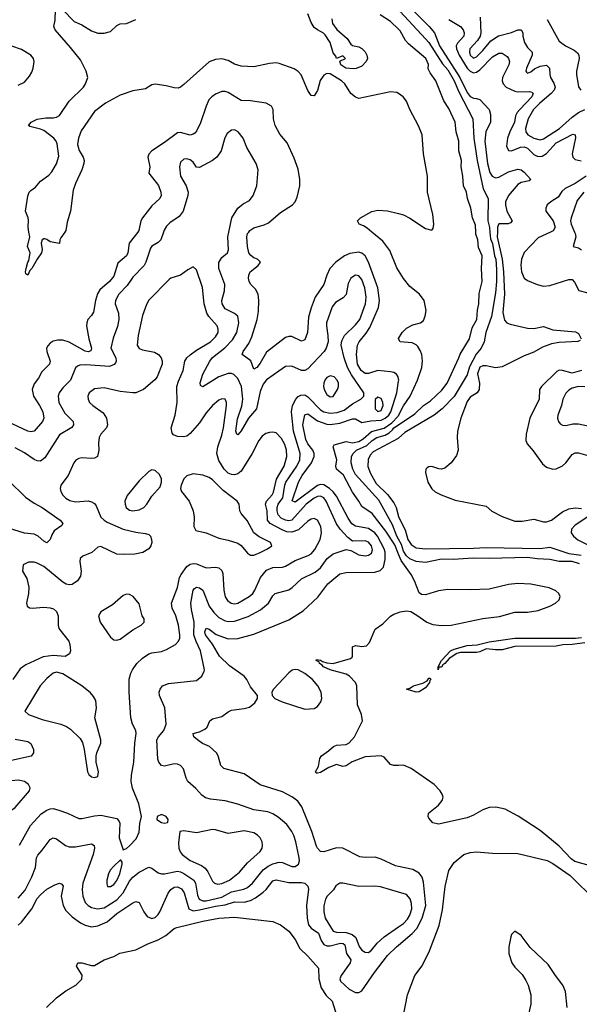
# Model space of a CAD drawing. Header units: inches. Extents: x 1843162 to 1959474, y 907081 to 1016326.
# Tile 671 of 684: x 1937619 to 1941136, y 1005150 to 1011333. Entities that reach past the tile are written whole.
import ezdxf

# ---------------------------------------------------------------- set-up
doc = ezdxf.new("R2010")
doc.units = ezdxf.units.IN
doc.header["$MEASUREMENT"] = 0
for name, color, linetype in [('B9030', 7, 'Continuous'), ('B9031', 7, 'Continuous'), ('B9040', 7, 'Continuous'), ('B9041', 7, 'Continuous')]:
    doc.layers.add(name, color=color, linetype=linetype)

msp = doc.modelspace()

# ---------------------------------------------------------------- linework, layer by layer
at = {"layer": 'B9030', "color": 5}
for points, elevation in [([(1938360.9, 1010000), (1938307.5, 1009930), (1938299.4, 1009870), (1938290.2, 1009850), (1938235.6, 1009804.4), (1938210, 1009723.1), (1938184.6, 1009690), (1938123.8, 1009636.2), (1938107.9, 1009612.1), (1938095.4, 1009570), (1938082.3, 1009497.7), (1938070, 1009475.4), (1938047.1, 1009450), (1938040.2, 1009430), (1938039, 1009410), (1938053, 1009330), (1938070.1, 1009270), (1938066.5, 1009253.5), (1938050, 1009247.2), (1938030, 1009251.5), (1937930, 1009308.8), (1937890, 1009320.7), (1937858.2, 1009321.8), (1937830, 1009314.7), (1937810, 1009301), (1937795.7, 1009284.3), (1937788.8, 1009270), (1937788.9, 1009250), (1937810.1, 1009190), (1937805.8, 1009170), (1937757.6, 1009122.4), (1937737.3, 1009082.7), (1937710, 1009047.6), (1937697.5, 1009010), (1937707.1, 1008970), (1937744.8, 1008910), (1937763.7, 1008870), (1937771, 1008830), (1937762.2, 1008810), (1937710, 1008749.8), (1937690, 1008744.6), (1937670, 1008749.9), (1937510, 1008825)], 420), ([(1938523.9, 1010000), (1938506.2, 1009950), (1938490, 1009934.6), (1938450, 1009910.8), (1938441.5, 1009898.5), (1938412.7, 1009810), (1938402.2, 1009790), (1938330, 1009717.3), (1938295.2, 1009664.8), (1938243.2, 1009610), (1938221.7, 1009570), (1938219.3, 1009550), (1938240.6, 1009490), (1938243.2, 1009450), (1938233.2, 1009406.8), (1938206.1, 1009333.9), (1938192.7, 1009270), (1938223.5, 1009210), (1938226, 1009190), (1938220.8, 1009179.2), (1938212, 1009168), (1938183.8, 1009156.2), (1938034.8, 1009165.2), (1937996.9, 1009163.1), (1937982.2, 1009157.8), (1937970, 1009147), (1937939.2, 1009070), (1937890, 1009021.5), (1937867.8, 1008990), (1937860.9, 1008970), (1937864.5, 1008930), (1937903.2, 1008863.2), (1937956, 1008810), (1937958.3, 1008790), (1937947.1, 1008772.9), (1937870, 1008727.2), (1937778.1, 1008581.9), (1937750, 1008560.3), (1937730, 1008562), (1937710, 1008572.3), (1937650, 1008612.3), (1937590, 1008644.2)], 440), ([(1937610, 1005816.1), (1937652.9, 1005867.1), (1937695.8, 1005950), (1937717.9, 1006010), (1937725.2, 1006070), (1937732.6, 1006087.4), (1937761.2, 1006118.8), (1937810, 1006186), (1937830, 1006195.6), (1937850, 1006189), (1937906.7, 1006146.7), (1937930, 1006138.5), (1937970, 1006139), (1938070, 1006158.2), (1938087.9, 1006147.9), (1938090.1, 1006130), (1938080.9, 1006090), (1938016.3, 1005910), (1938010.9, 1005870), (1938016, 1005830), (1938031.1, 1005790), (1938050.1, 1005770.1), (1938070, 1005758.6), (1938109, 1005749), (1938150, 1005756.8), (1938230, 1005806), (1938269.5, 1005850.5), (1938310, 1005924.2), (1938330, 1005948.2), (1938370, 1005979), (1938430, 1006010.3), (1938450, 1006004.4), (1938490, 1005976.6), (1938510, 1005970.1), (1938530, 1005969.5), (1938610, 1005986.4), (1938630, 1005982.5), (1938650, 1005971), (1938713.1, 1005930), (1938723.4, 1005910), (1938736.2, 1005836.2), (1938747.5, 1005810), (1938770, 1005800.7), (1938790, 1005800.8), (1938890, 1005822.9), (1938950, 1005855.4), (1939027.8, 1005872.2), (1939050, 1005882.7), (1939081.7, 1005910), (1939150, 1005995.1), (1939181.5, 1006018.5), (1939210, 1006031.8), (1939250, 1006041.9), (1939270, 1006039.8), (1939330, 1006015), (1939350, 1006016.3), (1939372, 1006030), (1939377.5, 1006050), (1939374.6, 1006070), (1939355.2, 1006170), (1939342.7, 1006210), (1939330, 1006235.4), (1939298.7, 1006278.7), (1939244.2, 1006324.2), (1939210, 1006345.8), (1939177.9, 1006357.9), (1939090, 1006371.3), (1938990, 1006407.7), (1938910, 1006428.7), (1938817.8, 1006437.8), (1938786.1, 1006446.1), (1938763.1, 1006463.1), (1938725.5, 1006505.5), (1938675.8, 1006550), (1938665.7, 1006570), (1938648.8, 1006628.8), (1938630, 1006649.7), (1938610, 1006658.5), (1938590, 1006660.4), (1938530, 1006645.1), (1938510, 1006649.6), (1938493, 1006670), (1938487.2, 1006690), (1938481.6, 1006810), (1938490.5, 1006830), (1938525.2, 1006870), (1938538.7, 1006910), (1938532.1, 1007012.1), (1938497.4, 1007090), (1938495.1, 1007110), (1938502.4, 1007130), (1938517, 1007150), (1938554.3, 1007165.7), (1938730, 1007184), (1938763, 1007210), (1938778.6, 1007241.4), (1938780.4, 1007250), (1938756.2, 1007370), (1938727.5, 1007427.5), (1938713.7, 1007470), (1938716.3, 1007550), (1938698.4, 1007630), (1938695.2, 1007670), (1938709.9, 1007750.1), (1938718.3, 1007761.7), (1938730.8, 1007770), (1938750, 1007765.6), (1938770.1, 1007750.1), (1938810, 1007651.2), (1938838.8, 1007610), (1938870, 1007579.5), (1938910, 1007558), (1938930, 1007553.6), (1938970, 1007556.1), (1939053.9, 1007586.1), (1939133.3, 1007626.8), (1939181.8, 1007670), (1939210, 1007714.6), (1939225.4, 1007730), (1939310, 1007753.9), (1939332.2, 1007767.8), (1939390, 1007821.3), (1939476.2, 1007863.8), (1939508.7, 1007891.3), (1939551.4, 1007950), (1939590, 1007978.4), (1939670, 1008006.4), (1939700.6, 1008000.6), (1939750, 1007971.7), (1939790, 1007966), (1939810.4, 1007969.6), (1939830, 1007984.2), (1939835.7, 1008004.3), (1939830.4, 1008030), (1939810, 1008052.7), (1939790, 1008060.4), (1939710, 1008059.1), (1939680.6, 1008080.6), (1939633.5, 1008133.5), (1939610, 1008167.9), (1939545.8, 1008310), (1939530, 1008329.9), (1939510, 1008340.4), (1939490, 1008339.2), (1939470, 1008329.4), (1939419, 1008290), (1939329.8, 1008190.2), (1939310, 1008185.6), (1939290, 1008189.6), (1939262.9, 1008202.9), (1939243.5, 1008223.5), (1939236.5, 1008250), (1939236.4, 1008270), (1939243.3, 1008290), (1939272.5, 1008330), (1939284.3, 1008410), (1939291.5, 1008430), (1939360.9, 1008530), (1939379.2, 1008570), (1939381.2, 1008610), (1939340.1, 1008750), (1939328.5, 1008850), (1939327.3, 1008870), (1939334.4, 1008910), (1939354.6, 1008950), (1939370, 1008966.9), (1939384.9, 1008975.1), (1939410, 1008977.2), (1939430, 1008965), (1939510, 1008882.3), (1939531.4, 1008870), (1939570, 1008861.6), (1939613.1, 1008866.9), (1939657.9, 1008882.1), (1939710, 1008920.5), (1939763.1, 1008950), (1939782, 1008970), (1939781.5, 1008990), (1939703.4, 1009103.4), (1939678.5, 1009150), (1939657.9, 1009210), (1939639, 1009290), (1939642.7, 1009317.3), (1939660.7, 1009350), (1939730, 1009416.6), (1939757.1, 1009450), (1939793, 1009550), (1939796.6, 1009590), (1939787.9, 1009650), (1939770, 1009701.5), (1939750, 1009725.6), (1939730, 1009729.8), (1939700.3, 1009710), (1939684.1, 1009675.9), (1939671.6, 1009608.4), (1939652.7, 1009587.3), (1939603.6, 1009556.4), (1939582.7, 1009530), (1939548, 1009430), (1939546.4, 1009410), (1939556.2, 1009350), (1939557.3, 1009310), (1939545.6, 1009270), (1939533, 1009250), (1939430, 1009140.2), (1939410, 1009130.7), (1939390, 1009130.7), (1939330, 1009158), (1939290, 1009154.8), (1939170, 1009071.6), (1939150, 1009044.8), (1939130, 1008998.9), (1939106.5, 1008890), (1939057.7, 1008830), (1939010, 1008751.1), (1938990, 1008727.1), (1938983.7, 1008730), (1938977.6, 1008750), (1938987.6, 1008827.6), (1939014.5, 1008905.5), (1939020.8, 1008950), (1939012.8, 1009030), (1938990, 1009080.8), (1938964.6, 1009104.6), (1938950, 1009111), (1938930, 1009111.8), (1938869.7, 1009090.3), (1938770, 1009028), (1938755.6, 1009035.6), (1938753.5, 1009053.5), (1938770, 1009107), (1938814.9, 1009190), (1938830, 1009211.3), (1938908, 1009272), (1938957.1, 1009322.9), (1938982.7, 1009370), (1938996.4, 1009430), (1938990, 1009472.3), (1938968.2, 1009488.2), (1938910, 1009517.1), (1938891.2, 1009550), (1938890, 1009570.8), (1938906.1, 1009630), (1938908.8, 1009670), (1938870.5, 1009770), (1938870.6, 1009809.4), (1938890, 1009839.6), (1938924.4, 1009870), (1938932.2, 1009887.8), (1938926.7, 1009970), (1938933.3, 1010000)], 440), ([(1937903.3, 1010000), (1937876.8, 1009963.2), (1937870.8, 1009950), (1937870, 1009928), (1937810, 1009939), (1937790, 1009954), (1937777.5, 1009957.5), (1937770, 1009958), (1937760.7, 1009950), (1937754, 1009930), (1937760.5, 1009890), (1937757.3, 1009870), (1937728.2, 1009830), (1937694.8, 1009770), (1937682.5, 1009757.5), (1937670.6, 1009730), (1937658, 1009738), (1937655.3, 1009750), (1937659.3, 1009770), (1937669.7, 1009810), (1937677.8, 1009822.2), (1937684, 1009856), (1937684.3, 1009870), (1937669.1, 1009910), (1937682.5, 1009970), (1937677.6, 1010000)], 380), ([(1940000, 1009075.3), (1939997.3, 1009090), (1939986.5, 1009106.5), (1939970, 1009116.8), (1939950, 1009121.5), (1939870, 1009131.2), (1939810, 1009112.5), (1939790, 1009112.5), (1939764.5, 1009130), (1939741.7, 1009170), (1939734.7, 1009230), (1939742.6, 1009290), (1939751.5, 1009310), (1939795.6, 1009364.4), (1939818.9, 1009401.1), (1939874.4, 1009525.6), (1939880.6, 1009570), (1939869.9, 1009650.1), (1939811.9, 1009810), (1939789.9, 1009850), (1939770, 1009868.1), (1939750, 1009874.3), (1939694.7, 1009865.3), (1939660.2, 1009850), (1939605.5, 1009810), (1939568.1, 1009770), (1939548.3, 1009730), (1939530.9, 1009670), (1939476.8, 1009590), (1939450, 1009522.9), (1939433.7, 1009466.3), (1939428.7, 1009370), (1939410, 1009323.5), (1939390, 1009315.3), (1939330, 1009343.8), (1939310, 1009343.8), (1939290, 1009336.8), (1939170, 1009244.8), (1939130, 1009176.2), (1939110, 1009149.8), (1939090, 1009138.4), (1939071.9, 1009191.9), (1939017.2, 1009230), (1939022.6, 1009250), (1939059.3, 1009300.7), (1939078.2, 1009341.8), (1939111.6, 1009450), (1939119.8, 1009500.2), (1939121.6, 1009570), (1939116.8, 1009610), (1939100.9, 1009640.9), (1939070.9, 1009670.9), (1939060.5, 1009690), (1939056.4, 1009710), (1939058.5, 1009730), (1939067.4, 1009750), (1939118.4, 1009790), (1939132, 1009810), (1939113.2, 1009830), (1939090, 1009838.4), (1939072, 1009852), (1939059.9, 1009870), (1939050.5, 1009910), (1939047.2, 1009970), (1939050.5, 1009990), (1939058.1, 1010000)], 420), ([(1940000, 1009758.5), (1939990, 1009775.5), (1939944.4, 1009884.4), (1939901.9, 1009941.9), (1939831.3, 1010000)], 380), ([(1937617.5, 1006150), (1937687.6, 1006272.4), (1937754.4, 1006345.6), (1937790, 1006369.4), (1937810, 1006376.6), (1937830, 1006379), (1937865.5, 1006370), (1937920.5, 1006350), (1937990, 1006317), (1938010, 1006316), (1938090, 1006333.4), (1938130, 1006337.2), (1938230, 1006316), (1938243.2, 1006303.2), (1938248.2, 1006288.2), (1938245.1, 1006194.9), (1938270, 1006121), (1938290, 1006128), (1938310, 1006145.7), (1938350.8, 1006190), (1938370.9, 1006230), (1938374.2, 1006285.8), (1938384, 1006330), (1938368.3, 1006410), (1938328.3, 1006508.3), (1938319.3, 1006550), (1938321.5, 1006590), (1938336.8, 1006670), (1938342.9, 1006790), (1938351.1, 1006850), (1938348.3, 1006870), (1938328.5, 1006910), (1938318.7, 1006950), (1938308.2, 1007110), (1938307.6, 1007192.4), (1938317.7, 1007230), (1938328.5, 1007251.5), (1938355.9, 1007290), (1938390, 1007323.2), (1938429.9, 1007350.1), (1938450, 1007358), (1938510, 1007365.8), (1938542.6, 1007377.4), (1938597.4, 1007410), (1938617.6, 1007430), (1938625.3, 1007450), (1938625.6, 1007470), (1938616.2, 1007530), (1938599.9, 1007590), (1938576.8, 1007636.8), (1938572.2, 1007670), (1938610, 1007768), (1938624.3, 1007830), (1938633.3, 1007850), (1938670, 1007898.4), (1938690, 1007913.4), (1938710, 1007917.6), (1938730, 1007915.8), (1938790, 1007891.6), (1938850, 1007895), (1938870.7, 1007890.7), (1938890, 1007873.4), (1938895.7, 1007855.7), (1938902.3, 1007750), (1938910, 1007708.8), (1938925.3, 1007685.3), (1938947.2, 1007670), (1938970, 1007665.9), (1938990, 1007669.4), (1939060.9, 1007710), (1939084.2, 1007730), (1939097.6, 1007750), (1939132.7, 1007830), (1939170, 1007876.6), (1939210, 1007892.9), (1939270, 1007895.9), (1939290, 1007902), (1939350, 1007937.3), (1939432.2, 1007967.8), (1939450, 1007978.9), (1939474.7, 1008005.3), (1939506.7, 1008070), (1939516.1, 1008110), (1939511.7, 1008150), (1939491.4, 1008190), (1939470, 1008200.6), (1939450, 1008197), (1939430, 1008184.7), (1939371.2, 1008128.8), (1939330, 1008114.8), (1939297.7, 1008117.7), (1939268.8, 1008128.8), (1939193.8, 1008170), (1939176.7, 1008190), (1939174.2, 1008250), (1939164.1, 1008290), (1939169.4, 1008310), (1939204.8, 1008350), (1939213.4, 1008366.6), (1939232.7, 1008447.3), (1939280.3, 1008530), (1939298.4, 1008590), (1939296.4, 1008630), (1939285.5, 1008665.5), (1939263.4, 1008703.4), (1939230, 1008738.3), (1939210, 1008743.9), (1939190, 1008742), (1939166.2, 1008733.8), (1939142.5, 1008717.5), (1939121.2, 1008690), (1939079.1, 1008610), (1939010, 1008498.5), (1938990, 1008481), (1938970, 1008475.4), (1938950, 1008477.2), (1938930, 1008486), (1938903.1, 1008510), (1938870, 1008565.8), (1938857.5, 1008610), (1938864.1, 1008650), (1938890, 1008724.6), (1938899.7, 1008770), (1938919.3, 1008910), (1938918.5, 1008930), (1938910, 1008949.4), (1938890, 1008952.4), (1938870, 1008943.5), (1938830, 1008911), (1938790, 1008864.5), (1938750, 1008801.5), (1938690, 1008733.8), (1938670, 1008718.6), (1938650, 1008713.6), (1938610, 1008715.7), (1938586, 1008726), (1938577.1, 1008737.1), (1938571.7, 1008770), (1938595.9, 1008850), (1938608.6, 1008928.6), (1938607.6, 1009030), (1938616.9, 1009063.1), (1938646.8, 1009130), (1938657.8, 1009190), (1938668.7, 1009210), (1938690.5, 1009229.5), (1938730, 1009258.2), (1938818.3, 1009310), (1938850, 1009341.5), (1938865.7, 1009370), (1938867, 1009390), (1938860.6, 1009410), (1938808.7, 1009468.7), (1938795.7, 1009490), (1938779.5, 1009550), (1938768.4, 1009651.6), (1938730, 1009762), (1938710, 1009780.7), (1938676.7, 1009763.3), (1938630.2, 1009729.8), (1938570, 1009711.1), (1938558.6, 1009701.4), (1938430, 1009571.6), (1938415.2, 1009544.8), (1938390, 1009476.2), (1938363.8, 1009350), (1938358, 1009290), (1938370, 1009269.2), (1938390, 1009260.6), (1938465.9, 1009245.9), (1938491.8, 1009230), (1938508.9, 1009210), (1938514.9, 1009190), (1938513.8, 1009170), (1938484, 1009090), (1938468.7, 1009071.3), (1938397.4, 1009010), (1938350, 1008990.6), (1938330, 1008989.1), (1938250, 1008998.1), (1938150, 1009022.2), (1938090, 1009014.8), (1938054.9, 1008990), (1938046.5, 1008970), (1938048.9, 1008950), (1938059, 1008930), (1938079, 1008910), (1938144.6, 1008864.6), (1938165.5, 1008830), (1938171.6, 1008788.4), (1938165.2, 1008770), (1938129.1, 1008730), (1938119.1, 1008710), (1938114.4, 1008674.4), (1938117, 1008630), (1938108, 1008590), (1938090, 1008579.7), (1938070, 1008576.8), (1938010, 1008582.8), (1937990, 1008578.7), (1937972, 1008568), (1937958.5, 1008550), (1937923.2, 1008470), (1937878.8, 1008410), (1937873.7, 1008390), (1937877.5, 1008370), (1937890, 1008346.5), (1937910, 1008328), (1937934.3, 1008314.3), (1937970, 1008305.5), (1938050, 1008310.9), (1938070, 1008306.4), (1938090, 1008294.7), (1938100.3, 1008280.3), (1938129.4, 1008210), (1938149.7, 1008189.7), (1938170, 1008177.7), (1938270, 1008133.4), (1938350, 1008114.7), (1938410, 1008107), (1938430, 1008099.5), (1938440.4, 1008090), (1938448.5, 1008070), (1938448.7, 1008050), (1938442.6, 1008030), (1938430, 1008009.6), (1938392.3, 1007987.7), (1938342.5, 1007977.5), (1938274, 1007974), (1938230, 1007977.7), (1938130, 1008024.2), (1938110, 1008020.7), (1938072.8, 1007987.2), (1938015.1, 1007964.9), (1937998.4, 1007950), (1937996.5, 1007930), (1938005.7, 1007870), (1938000.6, 1007839.4), (1937981.6, 1007810), (1937950, 1007787.4), (1937930, 1007784.8), (1937911.3, 1007788.7), (1937890, 1007800.7), (1937770, 1007899.8), (1937730, 1007920.9), (1937710, 1007927.1), (1937673.7, 1007926.3), (1937640.7, 1007910), (1937638, 1007870), (1937664.5, 1007824.5), (1937676.5, 1007770), (1937675.5, 1007730), (1937662.6, 1007670), (1937666, 1007650), (1937680.7, 1007640.7), (1937697.3, 1007637.3), (1937770, 1007643.2), (1937810, 1007640.2), (1937832.7, 1007632.7), (1937850, 1007617.4), (1937860.7, 1007590), (1937860.7, 1007530), (1937865.3, 1007510), (1937927.9, 1007430), (1937935.2, 1007410), (1937938, 1007370), (1937931.7, 1007350), (1937905.2, 1007334.8), (1937830, 1007340.4), (1937767.7, 1007332.3), (1937657.1, 1007282.9), (1937622.5, 1007257.4), (1937577.2, 1007190)], 460), ([(1940000, 1009328.4), (1939999.1, 1009330), (1940000, 1009331.5)], 380), ([(1940000, 1006015.6), (1939980, 1006020), (1939890, 1006061.5), (1939853.5, 1006073.5), (1939790, 1006070.9), (1939756.8, 1006076.8), (1939650, 1006130.8), (1939610, 1006132.4), (1939530, 1006106.8), (1939510, 1006109.7), (1939490, 1006129.7), (1939483.6, 1006143.6), (1939455, 1006235), (1939391.1, 1006390), (1939366, 1006426), (1939333.1, 1006450), (1939270, 1006485.2), (1939130, 1006528.8), (1939030, 1006598.4), (1938902.4, 1006630), (1938882.7, 1006650), (1938867.4, 1006710), (1938855.6, 1006730), (1938811.1, 1006770), (1938768.2, 1006788.2), (1938736, 1006810), (1938713.3, 1006830), (1938708.7, 1006850), (1938750, 1006860.6), (1938783.1, 1006876.9), (1938797.7, 1006890), (1938814.7, 1006930), (1938830, 1006942.3), (1938890, 1006956.9), (1938930, 1006987), (1938950, 1006996.5), (1939030, 1007007), (1939063, 1007017), (1939096.6, 1007043.4), (1939114, 1007070), (1939114, 1007090), (1939070, 1007142.7), (1939045.7, 1007190), (1939030, 1007209.7), (1938936.6, 1007276.6), (1938875.6, 1007335.6), (1938831.3, 1007411.3), (1938786.4, 1007470), (1938782.7, 1007490), (1938790, 1007512.7), (1938810, 1007506.5), (1938853.2, 1007473.2), (1938930, 1007444.7), (1938990, 1007446.5), (1939090, 1007475.4), (1939310, 1007563.6), (1939399.8, 1007620.2), (1939492.2, 1007707.8), (1939556, 1007790), (1939630, 1007854.3), (1939670, 1007862.2), (1939850, 1007863.4), (1939885.3, 1007874.7), (1939905, 1007895), (1939916.7, 1007943.3), (1939916.4, 1007990), (1939910.5, 1008010), (1939868.2, 1008090), (1939850, 1008111.6), (1939810, 1008137.8), (1939730, 1008152), (1939707.2, 1008167.2), (1939682.6, 1008202.6), (1939610, 1008341.1), (1939589, 1008369), (1939565.8, 1008390), (1939530, 1008412.1), (1939510, 1008415), (1939490, 1008408.4), (1939350, 1008304.5), (1939332.3, 1008312.3), (1939371.6, 1008430), (1939393.7, 1008470), (1939452.1, 1008550), (1939469.5, 1008590), (1939468.6, 1008610), (1939460.6, 1008630), (1939429.6, 1008670), (1939416.7, 1008696.7), (1939399.1, 1008790), (1939410, 1008852), (1939430, 1008858.2), (1939490, 1008815.2), (1939550, 1008794.1), (1939570, 1008791.8), (1939630, 1008799.5), (1939710, 1008825.8), (1939730, 1008827), (1939770, 1008803.1), (1939825.3, 1008814.7), (1939890, 1008818.3), (1939916.2, 1008830), (1939938.4, 1008850), (1939952, 1008870), (1939990, 1008990.2), (1940000, 1009062.9)], 420), ([(1940000, 1007977.3), (1939975.9, 1008036), (1939920.3, 1008120.3), (1939833.1, 1008233.1), (1939770, 1008275.4), (1939750.9, 1008310), (1939710, 1008366.7), (1939653.2, 1008473.2), (1939609.9, 1008510), (1939606.7, 1008530), (1939612.1, 1008570), (1939589.6, 1008650), (1939595.7, 1008664.3), (1939670, 1008684.8), (1939710, 1008675.9), (1939750, 1008685), (1939778.3, 1008701.7), (1939830, 1008746.9), (1939910, 1008768.3), (1939957.8, 1008802.2), (1939997.1, 1008842.8), (1940000, 1008848.6)], 380), ([(1940000, 1008072), (1939990, 1008089.9), (1939961.1, 1008161.1), (1939875.5, 1008315.5), (1939730, 1008477.4), (1939712, 1008510), (1939701.5, 1008550), (1939704.7, 1008590), (1939714.6, 1008610), (1939736.2, 1008630), (1939801.5, 1008658.5), (1939834.8, 1008690), (1939863.8, 1008710), (1939915.1, 1008724.9), (1939941, 1008739), (1939962.8, 1008757.2), (1939970.8, 1008770), (1940000, 1008789.4)], 360), ([(1940000, 1008706.2), (1939996.7, 1008703.3), (1939840.7, 1008619.3), (1939821.1, 1008598.9), (1939808, 1008572), (1939806.6, 1008526.6), (1939823.2, 1008483.2), (1939860.1, 1008420.1), (1939931.4, 1008351.4), (1939970, 1008299.5), (1939983.9, 1008270), (1940000, 1008214.3)], 360), ([(1937550, 1008438.6), (1937655, 1008335.1), (1937710, 1008296.3), (1937760.9, 1008270), (1937873.4, 1008190), (1937890.4, 1008170), (1937883.4, 1008156.6), (1937836.8, 1008123.2), (1937820.8, 1008099.2), (1937810, 1008069.3), (1937790, 1008048.3), (1937770, 1008057.7), (1937734.7, 1008090), (1937710, 1008103.4), (1937650, 1008109.2), (1937550, 1008140.9)], 440), ([(1940000, 1006650.4), (1939970, 1006649.9), (1939950, 1006655.2), (1939910, 1006702), (1939891.4, 1006711.4), (1939790, 1006703.4), (1939708.1, 1006671.9), (1939670, 1006647.3), (1939650, 1006643.8), (1939610, 1006656.2), (1939562.6, 1006637.4), (1939510, 1006604.7), (1939490, 1006600.9), (1939482.5, 1006602.5), (1939478.3, 1006610), (1939496, 1006644), (1939506.1, 1006693.9), (1939514.7, 1006710), (1939559, 1006741), (1939591.1, 1006770), (1939610, 1006777.1), (1939670, 1006781.3), (1939690, 1006791.2), (1939723, 1006830), (1939772.5, 1006930), (1939766, 1006970), (1939742.6, 1007030), (1939737.4, 1007150), (1939730.2, 1007170.2), (1939691.7, 1007210), (1939670, 1007222.6), (1939570.8, 1007250), (1939527.8, 1007270), (1939520.4, 1007280.4), (1939503.9, 1007290), (1939502, 1007302), (1939499.3, 1007300.7), (1939483.1, 1007310), (1939485, 1007315.1), (1939508.5, 1007311.5), (1939522, 1007302), (1939550, 1007295), (1939590, 1007290.5), (1939697.4, 1007322.6), (1939708, 1007330), (1939710, 1007337.3), (1939710, 1007394.3), (1939730, 1007403), (1939770, 1007396.6), (1939798.7, 1007401.3), (1939817.9, 1007422.1), (1939853.9, 1007506.1), (1939901.4, 1007538.6), (1939950, 1007587.2), (1939970, 1007599.7), (1940000, 1007610.4)], 380), ([(1937590, 1006814.3), (1937670, 1006799.6), (1937690, 1006788), (1937706, 1006750), (1937705.7, 1006730), (1937691.9, 1006708.1), (1937490, 1006665)], 460), ([(1937610, 1005646.3), (1937630, 1005666.3), (1937694.6, 1005750), (1937730, 1005814.7), (1937750, 1005838.5), (1937790, 1005873.4), (1937839.7, 1005900.3), (1937869.7, 1005910.3), (1937884.2, 1005904.2), (1937892.6, 1005892.6), (1937879.3, 1005830), (1937893.2, 1005770), (1937910, 1005738.9), (1937950, 1005698.8), (1938001.7, 1005661.7), (1938030, 1005646.5), (1938070, 1005637.5), (1938110, 1005642.1), (1938170, 1005668.1), (1938230, 1005719.9), (1938330, 1005787.9), (1938350, 1005795), (1938370, 1005788.9), (1938398.9, 1005730), (1938421.3, 1005701.3), (1938450, 1005688.6), (1938470, 1005695.1), (1938490, 1005713.7), (1938499.1, 1005730), (1938551.8, 1005848.2), (1938569.3, 1005870.7), (1938590, 1005884.8), (1938610, 1005888.5), (1938635.8, 1005875.8), (1938652.1, 1005850), (1938682.9, 1005750), (1938710, 1005737.9), (1938750, 1005742.6), (1938850, 1005766.9), (1938910, 1005774), (1938970, 1005793.5), (1939030, 1005791.4), (1939070, 1005801.6), (1939101.5, 1005818.5), (1939150, 1005855.1), (1939168.3, 1005871.7), (1939210, 1005925.1), (1939230, 1005932.6), (1939310, 1005914.2), (1939390, 1005915.2), (1939411.6, 1005911.6), (1939430, 1005891.7), (1939433.3, 1005873.3), (1939420.8, 1005770), (1939425.1, 1005690), (1939434.2, 1005650), (1939450, 1005627.4), (1939496, 1005596), (1939513, 1005550), (1939530, 1005525.6), (1939550, 1005516.9), (1939570, 1005517.5), (1939634.6, 1005534.6), (1939652.7, 1005532.7), (1939662.5, 1005522.5), (1939672.9, 1005470), (1939700.6, 1005430), (1939696.6, 1005410), (1939639.8, 1005330), (1939631.6, 1005310), (1939634.3, 1005294.3), (1939690, 1005245.3), (1939730, 1005224.2), (1939750, 1005223.9), (1939770, 1005234.9), (1939849.3, 1005350.7), (1939930, 1005455.8), (1939986, 1005510), (1940000, 1005521.7)], 420), ([(1940000, 1005854), (1939887.4, 1005887.4), (1939850, 1005892.7), (1939750, 1005890.5), (1939650, 1005911.7), (1939630, 1005910.9), (1939606.7, 1005893.3), (1939590.7, 1005869.3), (1939551.4, 1005828.6), (1939541.1, 1005810), (1939530.9, 1005769.1), (1939530.8, 1005730), (1939538.1, 1005690), (1939589.7, 1005609.7), (1939610, 1005602.4), (1939670, 1005601.6), (1939708.8, 1005588.8), (1939731.8, 1005570), (1939752.4, 1005512.4), (1939770, 1005490.2), (1939790, 1005476.5), (1939810, 1005475.2), (1939830, 1005490.2), (1939865.7, 1005534.3), (1939910, 1005574.6), (1940000, 1005637.4)], 440), ([(1937787.5, 1005130), (1937849.9, 1005190), (1937910, 1005234.5), (1937973, 1005270), (1938010, 1005307), (1938012.5, 1005332.5), (1937976.4, 1005390), (1937985.2, 1005410), (1938010, 1005410.8), (1938070, 1005392.8), (1938090, 1005394), (1938149.6, 1005430), (1938210, 1005450.9), (1938249.4, 1005470.6), (1938350, 1005492.7), (1938424.4, 1005530), (1938490, 1005554.5), (1938537.7, 1005582.3), (1938590, 1005625.4), (1938606.8, 1005633.2), (1938770, 1005672.8), (1938870, 1005690.3), (1938970, 1005696.6), (1939210, 1005669.4), (1939258, 1005650), (1939310, 1005610.1), (1939350, 1005558), (1939379.6, 1005499.6), (1939430, 1005452.2), (1939496.6, 1005376.6), (1939498.6, 1005310), (1939514.1, 1005254.1), (1939545.7, 1005205.7), (1939582.3, 1005170), (1939622.7, 1005042.7)], 380)]:
    msp.add_lwpolyline(points, dxfattribs=dict(at, elevation=elevation))
for points, elevation in [([(1939570, 1009097.1), (1939550, 1009087.4), (1939537.1, 1009070), (1939529.5, 1009050), (1939528.2, 1009030), (1939533, 1009010), (1939550, 1008978.6), (1939570, 1008964), (1939590, 1008966.8), (1939616.5, 1009010), (1939623.4, 1009030), (1939623.2, 1009050), (1939614, 1009070), (1939594.5, 1009090)], 460), ([(1939870, 1008962.7), (1939852.8, 1008947.2), (1939852.9, 1008890), (1939870, 1008872.9), (1939890, 1008879.2), (1939903.1, 1008910), (1939901.5, 1008930), (1939890, 1008954.5)], 440), ([(1938450, 1008507.3), (1938430, 1008497), (1938370, 1008437.6), (1938294.1, 1008345.9), (1938280.2, 1008310), (1938281.3, 1008290), (1938289.1, 1008270), (1938300.1, 1008260.1), (1938310, 1008252.6), (1938330, 1008248.8), (1938370, 1008255.5), (1938400.4, 1008270), (1938419, 1008290), (1938450, 1008342), (1938501, 1008399), (1938511.3, 1008430), (1938509.7, 1008450), (1938497.3, 1008477.3), (1938470, 1008502)], 480), ([(1938710, 1008482.4), (1938670.4, 1008469.6), (1938650.5, 1008449.5), (1938634, 1008410), (1938630.7, 1008390), (1938636.3, 1008370), (1938684.9, 1008310), (1938709, 1008250), (1938716.5, 1008210), (1938714.4, 1008150), (1938725.7, 1008125.7), (1938790, 1008110.3), (1938870, 1008076.4), (1938930, 1008064.9), (1938990, 1008045.3), (1939010.9, 1008030.9), (1939050, 1007983.1), (1939070, 1007970.3), (1939090, 1007970.2), (1939130, 1007988.4), (1939175.6, 1008010), (1939202.9, 1008030), (1939196.3, 1008050), (1939125, 1008085), (1939091.5, 1008111.5), (1939048.9, 1008188.9), (1939010, 1008233.2), (1939003, 1008250), (1938997.6, 1008290), (1938986, 1008310), (1938897.2, 1008377.2), (1938830, 1008444.4), (1938810, 1008458.5), (1938770, 1008472.6)], 480), ([(1938290, 1007726), (1938270, 1007718), (1938201.5, 1007658.5), (1938130, 1007615.6), (1938114.4, 1007590), (1938125.3, 1007550), (1938190, 1007454.9), (1938210, 1007438.4), (1938230, 1007437), (1938250, 1007443.6), (1938330, 1007502.4), (1938382, 1007530), (1938400.9, 1007550), (1938400.9, 1007570), (1938389.7, 1007589.7), (1938370, 1007665.2), (1938331.4, 1007711.4), (1938310, 1007722.7)], 480), ([(1937850, 1007235.9), (1937830.1, 1007229.9), (1937790, 1007197.1), (1937747.3, 1007150), (1937650.7, 1006990), (1937674.8, 1006970), (1937759.6, 1006939.6), (1937877.3, 1006910), (1937914.2, 1006894.2), (1937937.8, 1006877.7), (1937999.9, 1006819.9), (1938013.7, 1006793.7), (1938024.4, 1006750), (1938046, 1006610), (1938052.8, 1006592.8), (1938070, 1006579.1), (1938090, 1006574), (1938110, 1006581), (1938113.6, 1006610), (1938100.7, 1006670), (1938099.5, 1006710), (1938103.7, 1006730), (1938129.6, 1006790), (1938129.6, 1006810), (1938092, 1006950), (1938102.7, 1007010), (1938096.9, 1007056.9), (1938083.4, 1007083.4), (1938065.1, 1007105.1), (1938010.5, 1007150.5), (1937890, 1007225.6)], 480), ([(1939350, 1007253.2), (1939331.2, 1007248.8), (1939310, 1007232), (1939214.9, 1007130), (1939204, 1007110), (1939206, 1007090), (1939222.8, 1007070), (1939268.5, 1007048.5), (1939410, 1007003.5), (1939470, 1007007.7), (1939490, 1007019.5), (1939511.5, 1007048.5), (1939518.2, 1007070), (1939513.6, 1007110), (1939492.2, 1007150), (1939459.8, 1007190), (1939410, 1007227.4), (1939370, 1007250.4)], 420), ([(1937610, 1006558.5), (1937550, 1006551.9), (1937510, 1006531.2), (1937494.4, 1006510), (1937490.4, 1006490), (1937495.8, 1006470), (1937521.1, 1006430), (1937542.8, 1006382.8), (1937550, 1006373.4), (1937570, 1006370.4), (1937590, 1006385.3), (1937681.6, 1006490), (1937684.5, 1006510), (1937675.1, 1006530), (1937649, 1006550)], 480), ([(1938510, 1006342.7), (1938482.8, 1006330), (1938481, 1006310), (1938510, 1006290.8), (1938530, 1006287.3), (1938548.9, 1006291.1), (1938550, 1006294), (1938552.7, 1006310), (1938539.3, 1006330)], 460), ([(1938830, 1006247.4), (1938730, 1006227.8), (1938650, 1006238.4), (1938625.8, 1006234.2), (1938616.9, 1006163.1), (1938618.6, 1006130), (1938626.9, 1006106.9), (1938640.7, 1006090), (1938690, 1006052.9), (1938762.3, 1006022.3), (1938785.5, 1006005.5), (1938802.1, 1005982.1), (1938830, 1005923.1), (1938843.1, 1005910), (1938865.3, 1005905.3), (1938890, 1005908.5), (1938937.7, 1005930), (1938999.5, 1005980.5), (1939050, 1006037.8), (1939130.7, 1006110), (1939142.5, 1006130), (1939145, 1006150), (1939142.8, 1006170), (1939130, 1006195.4), (1939112.9, 1006212.9), (1939090, 1006226.4), (1939030, 1006240.3), (1938930, 1006223.1), (1938850, 1006246)], 460), ([(1938250, 1006055.1), (1938210, 1006016.8), (1938188.6, 1005991.4), (1938177.4, 1005970), (1938166.6, 1005930), (1938166, 1005906), (1938170.4, 1005890.4), (1938190, 1005889.2), (1938210, 1005901.6), (1938230, 1005927.3), (1938248.3, 1005970), (1938264.2, 1006030), (1938263.2, 1006043.2), (1938254.5, 1006054.5)], 460)]:
    msp.add_lwpolyline(points, close=True, dxfattribs=dict(at, elevation=elevation))
at = {"layer": 'B9031', "color": 5}
for points, elevation in [([(1937677.6, 1010000), (1937672.7, 1010030), (1937674.2, 1010074.2), (1937672.3, 1010090), (1937655.8, 1010130), (1937670, 1010224.9), (1937679.9, 1010250), (1937690, 1010261.3), (1937719.1, 1010280.9), (1937750, 1010319), (1937802.3, 1010357.7), (1937821.7, 1010378.3), (1937851.2, 1010428.8), (1937864.4, 1010475.6), (1937854.1, 1010554.1), (1937848.7, 1010570), (1937833.7, 1010590), (1937770, 1010637), (1937750, 1010646.1), (1937682.8, 1010662.8), (1937675.6, 1010670), (1937691.3, 1010690), (1937730, 1010709.2), (1937783.1, 1010716.9), (1937830, 1010716.9), (1937850, 1010720.6), (1937870, 1010731.9), (1937930, 1010821.4), (1938020.7, 1010910), (1938033.6, 1010930), (1938046.7, 1010970), (1938038, 1011010), (1938000.7, 1011080.7), (1937939, 1011159), (1937842, 1011270), (1937834.7, 1011290), (1937842.6, 1011330), (1937844.6, 1011395.4)], 380), ([(1937890, 1011395.3), (1937962.6, 1011322.6), (1938010, 1011300.2), (1938070, 1011263.6), (1938110, 1011248.9), (1938150, 1011249.1), (1938190, 1011260.2), (1938230, 1011296.1), (1938250, 1011306.9), (1938290, 1011310.2), (1938350, 1011334)], 380), ([(1939581.4, 1011338.6), (1939584, 1011310), (1939611.8, 1011271.8), (1939676.3, 1011216.3), (1939699.8, 1011179.8), (1939710, 1011171.3), (1939750, 1011162), (1939770, 1011152), (1939790, 1011132), (1939801, 1011110), (1939804.7, 1011090), (1939796, 1011070), (1939770, 1011042), (1939734, 1011026), (1939715.9, 1011024.1), (1939669.2, 1011030), (1939637.2, 1011050), (1939630, 1011074), (1939666, 1011090), (1939650, 1011106), (1939610, 1011089.3), (1939605.2, 1011105.2), (1939590, 1011126), (1939569.6, 1011189.6), (1939538.6, 1011238.6), (1939529.3, 1011249.3), (1939490, 1011269), (1939470, 1011285.2), (1939450, 1011315.3), (1939429.6, 1011369.6)], 360), ([(1940000, 1011273.3), (1939950, 1011322.2), (1939883.5, 1011363.5)], 360), ([(1937610, 1010922.5), (1937650, 1010941.6), (1937681.9, 1010978.1), (1937696.4, 1011003.6), (1937704.1, 1011030), (1937709.9, 1011070), (1937706.5, 1011090), (1937690.3, 1011110.3), (1937630, 1011145.4), (1937570, 1011168)], 420), ([(1940000, 1010869.1), (1939990, 1010875.6), (1939950, 1010879.7), (1939750, 1010838.9), (1939730, 1010846.4), (1939700.9, 1010870), (1939662.8, 1010930), (1939642.3, 1010950), (1939570, 1010993), (1939550, 1010996.5), (1939530, 1010985), (1939508.1, 1010951.9), (1939490, 1010887.8), (1939470, 1010854.3), (1939450, 1010857.7), (1939430, 1010889.7), (1939386.9, 1010986.9), (1939368.8, 1011008.8), (1939344.3, 1011024.3), (1939250, 1011059), (1939230, 1011062), (1939190, 1011058.9), (1939090, 1011037.7), (1939010, 1011042.3), (1938970, 1011054.6), (1938930, 1011077.7), (1938890, 1011087.4), (1938850, 1011084), (1938810, 1011067.9), (1938650, 1010925.6), (1938630, 1010909.2), (1938616.1, 1010903.9), (1938590, 1010904.9), (1938539, 1010919), (1938470, 1010928.9), (1938450, 1010923.6), (1938410, 1010898.8), (1938330, 1010886.1), (1938250, 1010860.1), (1938158.5, 1010810), (1938090, 1010757.3), (1938005.1, 1010634.9), (1937988.1, 1010590), (1937982.4, 1010550), (1937992, 1010512), (1938018.7, 1010470), (1938023.8, 1010450), (1938021.6, 1010430), (1938010.5, 1010390), (1937970, 1010303.7), (1937956.3, 1010263.7), (1937938, 1010130), (1937917.6, 1010062.4), (1937910, 1010009.3), (1937903.3, 1010000)], 380), ([(1939058.1, 1010000), (1939065.7, 1010010), (1939090, 1010026.8), (1939155.1, 1010044.9), (1939182, 1010058), (1939258, 1010122), (1939333.7, 1010170), (1939350.8, 1010190), (1939362, 1010218), (1939379.1, 1010290), (1939378.9, 1010330), (1939370, 1010394), (1939344.4, 1010464.4), (1939299.4, 1010559.4), (1939254.2, 1010614.3), (1939225.3, 1010670), (1939214.4, 1010710), (1939211, 1010770), (1939200.5, 1010790), (1939169, 1010810), (1939070, 1010823.7), (1939010, 1010826.2), (1938930, 1010875.4), (1938910, 1010881.7), (1938890, 1010883), (1938850, 1010866.5), (1938826.4, 1010850), (1938807.9, 1010830), (1938790.1, 1010789.9), (1938755, 1010685), (1938730, 1010634), (1938718.9, 1010621.1), (1938710, 1010613.5), (1938690, 1010608.7), (1938630, 1010626), (1938610, 1010623.1), (1938530, 1010562), (1938450.3, 1010510), (1938431.1, 1010488.9), (1938425.2, 1010470), (1938436.9, 1010410), (1938431.8, 1010370), (1938491.3, 1010291.3), (1938507.1, 1010250), (1938508.3, 1010230), (1938499.1, 1010210), (1938450, 1010164.6), (1938390.2, 1010090), (1938380.2, 1010070), (1938368.6, 1010010), (1938360.9, 1010000)], 420), ([(1938933.3, 1010000), (1938952.8, 1010090), (1938989.9, 1010150.1), (1939023.1, 1010176.9), (1939062.5, 1010197.5), (1939086, 1010230), (1939109.7, 1010290), (1939118, 1010390), (1939106, 1010430), (1939046, 1010530), (1939023.7, 1010590), (1938992, 1010630), (1938970, 1010641.6), (1938950, 1010640.7), (1938922, 1010618), (1938907.8, 1010592.3), (1938885.3, 1010510), (1938858, 1010470), (1938831.7, 1010448.3), (1938750, 1010406.2), (1938730, 1010408.3), (1938710, 1010438), (1938690, 1010453.6), (1938670, 1010458.7), (1938650, 1010457.4), (1938630, 1010439.3), (1938623.6, 1010410), (1938629.3, 1010350), (1938666, 1010290), (1938678, 1010250), (1938676.5, 1010230), (1938645.6, 1010130), (1938622.4, 1010097.6), (1938562.5, 1010057.6), (1938542.4, 1010037.6), (1938528.1, 1010011.9), (1938523.9, 1010000)], 440), ([(1939831.3, 1010000), (1939803.2, 1010023.2), (1939779.2, 1010039.2), (1939752.3, 1010050), (1939741.2, 1010070), (1939760.9, 1010090), (1939831.2, 1010128.8), (1939870, 1010136.5), (1939930, 1010133.6), (1940000, 1010115.5)], 380)]:
    msp.add_lwpolyline(points, dxfattribs=dict(at, elevation=elevation))
at = {"layer": 'B9040', "color": 5}
for points, elevation in [([(1940574.2, 1010000), (1940578, 1009958), (1940590, 1009928), (1940602.5, 1009850), (1940610.1, 1009829.9), (1940615.1, 1009764.9), (1940615.9, 1009690), (1940610, 1009619), (1940583.4, 1009470), (1940547.3, 1009370), (1940537.1, 1009310), (1940519.6, 1009270), (1940486.5, 1009233.5), (1940445.9, 1009154.1), (1940430, 1009103.1), (1940350, 1008968), (1940274.8, 1008890), (1940223.2, 1008850), (1940039.5, 1008740.5), (1940000, 1008706.2)], 360), ([(1940000, 1008789.4), (1940102.6, 1008857.4), (1940156.4, 1008910), (1940199.6, 1008940.4), (1940272.7, 1009007.3), (1940304.4, 1009050), (1940379.3, 1009210), (1940386.4, 1009233.6), (1940445.6, 1009330), (1940462.6, 1009397.4), (1940490.8, 1009450), (1940496.1, 1009510), (1940504.8, 1009550), (1940506.5, 1009613.5), (1940525.8, 1009690), (1940520.4, 1009770), (1940525.7, 1009850), (1940502.7, 1009902.7), (1940498.3, 1009950), (1940485.9, 1009985.9), (1940485.4, 1010000)], 360), ([(1940620.8, 1010000), (1940620.2, 1009970), (1940649.9, 1009830), (1940659.5, 1009750), (1940666.6, 1009610), (1940654.7, 1009494.7), (1940665.9, 1009445.9), (1940681.1, 1009430), (1940700.7, 1009420.7), (1940810, 1009397.2), (1940850, 1009394.4), (1940910, 1009406.8), (1940970, 1009385.3), (1941112.2, 1009372.2), (1941130, 1009362), (1941147.4, 1009330)], 380), ([(1940955.1, 1010000), (1940876.2, 1009963.8), (1940788.1, 1009871.9), (1940771.5, 1009830), (1940768, 1009792), (1940773.3, 1009750), (1940789.4, 1009710), (1940810, 1009695.4), (1940870, 1009670.2), (1940910, 1009660.1), (1940950, 1009664.2), (1941070, 1009701.2), (1941090, 1009701.2), (1941105, 1009685), (1941132.9, 1009632.9), (1941228.6, 1009608.6)], 420), ([(1941105.7, 1010000), (1941110.2, 1009990), (1941113, 1009970), (1941098, 1009910), (1941130, 1009900.3), (1941150, 1009888.8)], 440), ([(1940000, 1009331.5), (1940023.2, 1009370), (1940050, 1009397.1), (1940090, 1009417), (1940138.4, 1009430), (1940156.5, 1009443.5), (1940167.9, 1009472.1), (1940172.9, 1009507.1), (1940161.5, 1009570), (1940130.6, 1009610), (1940070, 1009658.5), (1940030, 1009707.5), (1940000, 1009758.5)], 380), ([(1940000, 1008848.6), (1940030, 1008908.6), (1940073.6, 1008970), (1940118.7, 1009070), (1940146.6, 1009150), (1940150.7, 1009190), (1940145.5, 1009230), (1940136.7, 1009256.7), (1940121.3, 1009281.3), (1940110, 1009292.5), (1940085.1, 1009305.1), (1940010.6, 1009310.6), (1940000, 1009328.4)], 380), ([(1941140.7, 1009319.3), (1941126.9, 1009313.1), (1941010, 1009306.9), (1940961.9, 1009298.1), (1940904.1, 1009275.9), (1940850, 1009246.1), (1940790, 1009222.1), (1940650, 1009153.6), (1940610, 1009147.5), (1940550, 1009160.2), (1940530, 1009160.2), (1940510, 1009151.1), (1940495.3, 1009110), (1940507.7, 1009050), (1940505.5, 1009010), (1940493.7, 1008990), (1940450, 1008962.4), (1940430, 1008935.1), (1940392.1, 1008830), (1940370.3, 1008750.3), (1940367.3, 1008710), (1940374.2, 1008630), (1940364.2, 1008595.8), (1940330, 1008549.7), (1940290, 1008517.4), (1940270, 1008511.1), (1940252.6, 1008512.6), (1940210, 1008527), (1940190, 1008526), (1940180.4, 1008519.6), (1940170.8, 1008510), (1940168.2, 1008490), (1940183.1, 1008430), (1940210, 1008386.4), (1940230, 1008368.9), (1940268, 1008350), (1940356.1, 1008316.1), (1940550, 1008277.3), (1940586.9, 1008246.9), (1940650, 1008213.4), (1940730, 1008184.7), (1940776.7, 1008183.4), (1940850, 1008197.2), (1940910, 1008180.1), (1940930, 1008179.2), (1940960.3, 1008190), (1941030, 1008242.8), (1941070, 1008261.3), (1941110, 1008267.3), (1941150, 1008262.8)], 380), ([(1941150, 1009130.5), (1941090, 1009114), (1941030, 1009131.1), (1941010, 1009131.8), (1940995, 1009125), (1940898.5, 1009030), (1940885.2, 1009010), (1940883.5, 1008950), (1940825, 1008830), (1940801.1, 1008730), (1940799.7, 1008690), (1940807.9, 1008670), (1940846.2, 1008626.1), (1940903.3, 1008543.3), (1940930, 1008522.6), (1940970, 1008510.2), (1940990, 1008512), (1941030, 1008531.2), (1941050, 1008550.2), (1941090, 1008603.6), (1941110, 1008613.2), (1941130, 1008613.8), (1941190, 1008596.8)], 420), ([(1940000, 1009062.9), (1940001, 1009070), (1940000, 1009075.3)], 420), ([(1941170, 1009027.7), (1941130, 1009028.9), (1941090, 1009018.5), (1941070, 1009006.5), (1941051.7, 1008988.3), (1941032.6, 1008950), (1941023.2, 1008910), (1940999.7, 1008850), (1940998.5, 1008830), (1941004.9, 1008810), (1941015.5, 1008795.5), (1941030, 1008786), (1941050, 1008785.2), (1941095.8, 1008795.8), (1941130, 1008796), (1941200.6, 1008780.6)], 440), ([(1940000, 1008214.3), (1940003.2, 1008203.2), (1940041.3, 1008130), (1940058.2, 1008070), (1940078.4, 1008038.4), (1940110, 1008016.9), (1940170, 1008010.9), (1940470, 1008013.7), (1940550, 1008018.8), (1940890, 1008012.5), (1940950, 1008020.3), (1941070, 1007981.2), (1941146.8, 1007970)], 360), ([(1941190, 1008211.2), (1941110, 1008159.7), (1941086.8, 1008133.2), (1941083.6, 1008110), (1941098.1, 1008090), (1941127.2, 1008067.2), (1941190, 1008035.5)], 380), ([(1941136.5, 1007916.5), (1941090, 1007929.8), (1941010, 1007929.8), (1940950, 1007944.2), (1940870, 1007947), (1940810, 1007956.9), (1940570, 1007949), (1940468.1, 1007951.9), (1940343.7, 1007943.7), (1940270, 1007946), (1940170, 1007924.8), (1940110, 1007930.9), (1940070, 1007947.8), (1940050, 1007966.6), (1940030, 1007995.3), (1940018.6, 1008038.6), (1940000, 1008072)], 360), ([(1940000, 1007610.4), (1940010, 1007614), (1940050, 1007621.1), (1940076, 1007616), (1940114.7, 1007594.7), (1940177.8, 1007550), (1940214.7, 1007534.7), (1940268.7, 1007528.7), (1940330.5, 1007530.5), (1940530, 1007573.4), (1940634.4, 1007585.6), (1940730, 1007613.5), (1940810, 1007612.9), (1940876.9, 1007623.1), (1940949.8, 1007650), (1940985.3, 1007670), (1941008.7, 1007690), (1941016, 1007710), (1941007.1, 1007730), (1940987.2, 1007747.2), (1940945.2, 1007765.2), (1940830, 1007787.5), (1940750, 1007792.1), (1940690, 1007786.7), (1940570, 1007758.1), (1940450, 1007753), (1940310, 1007754.8), (1940250, 1007746), (1940170, 1007721.8), (1940143.5, 1007723.5), (1940130, 1007734.7), (1940099.9, 1007810), (1940078.6, 1007850), (1940016.7, 1007936.7), (1940000, 1007977.3)], 380), ([(1941170, 1007419.8), (1941090, 1007409.8), (1941031.8, 1007408.2), (1940990, 1007399.3), (1940730, 1007397.6), (1940650, 1007376.8), (1940610, 1007376), (1940550, 1007382.6), (1940510, 1007364.2), (1940490, 1007360.3), (1940390, 1007360.3), (1940365.9, 1007354.1), (1940317.8, 1007322.2), (1940290, 1007289.8), (1940277.3, 1007282.7), (1940270, 1007268.2), (1940253.4, 1007266.6), (1940248, 1007250), (1940248.2, 1007270), (1940269.7, 1007310), (1940327.1, 1007370), (1940350, 1007380.8), (1940430, 1007403.9), (1940493.2, 1007406.8), (1940570, 1007425.5), (1940730, 1007450.2), (1941111.1, 1007448.9), (1941150, 1007453.4)], 360), ([(1941278.6, 1005998.6), (1941107.6, 1006047.6), (1941084, 1006064), (1941010, 1006143.6), (1940890, 1006241.1), (1940752, 1006332), (1940670, 1006375.2), (1940611.1, 1006388.9), (1940570, 1006386.9), (1940530, 1006372.3), (1940470, 1006337.6), (1940430, 1006321.5), (1940250, 1006280.4), (1940215.1, 1006290), (1940190, 1006319.3), (1940185.4, 1006330), (1940188, 1006350), (1940250, 1006401.3), (1940274.2, 1006430), (1940279.8, 1006450), (1940274.2, 1006470), (1940261.2, 1006490), (1940223.1, 1006530), (1940078.8, 1006630), (1940030, 1006651), (1940000, 1006650.4)], 380), ([(1940028.6, 1005070), (1940055.8, 1005210), (1940101.8, 1005330), (1940148.1, 1005391.9), (1940194.1, 1005485.9), (1940255.5, 1005644.5), (1940276.3, 1005743.7), (1940292.8, 1005890), (1940316, 1005990), (1940350, 1006041), (1940410, 1006090.7), (1940450, 1006103.4), (1940490, 1006106.9), (1940590, 1006098.3), (1940750, 1006097.2), (1940932.9, 1006052.9), (1940970, 1006034), (1941078.7, 1005958.7), (1941240.4, 1005800.4)], 380), ([(1940000, 1005521.7), (1940086.1, 1005593.9), (1940114.4, 1005625.6), (1940147.5, 1005690), (1940170.5, 1005770), (1940156.6, 1005916.6), (1940147.5, 1005947.5), (1940130, 1005973.3), (1940090, 1005995.9), (1940000, 1006015.6)], 420), ([(1940000, 1005637.4), (1940030, 1005658.4), (1940055.1, 1005684.9), (1940071.5, 1005710), (1940084, 1005750), (1940082.2, 1005782.2), (1940073.4, 1005813.4), (1940050, 1005839.2), (1940000, 1005854)], 440), ([(1941059.9, 1005130), (1941049.8, 1005230), (1941032, 1005270), (1940985.3, 1005330), (1940939.7, 1005399.7), (1940827.6, 1005507.6), (1940770, 1005582.7), (1940730, 1005609.2), (1940710, 1005589.2), (1940706, 1005574), (1940691.9, 1005510), (1940693.7, 1005470), (1940711.7, 1005410), (1940730, 1005383.8), (1940776.5, 1005336.5), (1940800, 1005300), (1940813.3, 1005270), (1940830.1, 1005210), (1940831.5, 1005150), (1940778.9, 1004930)], 380)]:
    msp.add_lwpolyline(points, dxfattribs=dict(at, elevation=elevation))
at = {"layer": 'B9040', "color": 5, "elevation": 360}
msp.add_lwpolyline([(1940110, 1007109.8), (1940049.3, 1007130), (1940070, 1007134.4), (1940093.2, 1007150), (1940153.3, 1007166.7), (1940178.9, 1007181.1), (1940190, 1007198), (1940198.5, 1007198.5), (1940202.8, 1007190), (1940196.4, 1007183.6), (1940194.9, 1007170), (1940170, 1007138.4), (1940130, 1007112.3)], close=True, dxfattribs=at)
at = {"layer": 'B9041', "color": 5}
for points, elevation in [([(1940000, 1011393.6), (1940010, 1011385), (1940170, 1011213.9), (1940190, 1011190.7), (1940277, 1011057), (1940310, 1011017.9), (1940350, 1010949.2), (1940379.5, 1010879.5), (1940466.7, 1010710), (1940472.8, 1010590), (1940493.6, 1010450), (1940531.6, 1010271.6), (1940562, 1010210), (1940560.3, 1010070), (1940571.7, 1010028.3), (1940574.2, 1010000)], 360), ([(1940072.1, 1011410), (1940192.1, 1011290), (1940226.4, 1011250), (1940256.8, 1011170), (1940385.3, 1010970), (1940430, 1010876.2), (1940450, 1010851.8), (1940470, 1010839.9), (1940490, 1010839.2), (1940510, 1010831.8), (1940569.3, 1010769.3), (1940577.4, 1010737.4), (1940577.6, 1010690), (1940548.6, 1010630), (1940541.3, 1010570), (1940558.6, 1010430), (1940574.4, 1010374.4), (1940588.8, 1010350), (1940610, 1010340.6), (1940630, 1010344), (1940690, 1010378), (1940750, 1010394.4), (1940770, 1010390.8), (1940790, 1010375.9), (1940832, 1010330), (1940819.5, 1010320.5), (1940770, 1010311.5), (1940750, 1010298.3), (1940690.5, 1010230), (1940672.5, 1010190), (1940670.9, 1010170), (1940680.6, 1010130), (1940712.7, 1010070), (1940702.7, 1010057.3), (1940688.7, 1010051.3), (1940630, 1010050.9), (1940621.3, 1010030), (1940620.8, 1010000)], 380), ([(1940315.3, 1011335.3), (1940389.3, 1011290), (1940406.5, 1011270), (1940413.1, 1011250), (1940410.1, 1011230), (1940370, 1011186.8), (1940362.1, 1011170), (1940363.5, 1011150), (1940381.6, 1011110), (1940430, 1011029.2), (1940450, 1011010.1), (1940470, 1010999.9), (1940490, 1011003.7), (1940510, 1011018.3), (1940590, 1011100.8), (1940630, 1011122.5), (1940650, 1011122.2), (1940681.6, 1011101.6), (1940691.3, 1011090), (1940697.1, 1011070), (1940691.9, 1011050), (1940654, 1010970), (1940651.2, 1010950), (1940657, 1010930), (1940676.3, 1010910), (1940730, 1010885.3), (1940750, 1010880.9), (1940822.9, 1010882.9), (1940837.8, 1010877.8), (1940845, 1010870), (1940838.3, 1010850), (1940761.7, 1010770), (1940744.8, 1010750), (1940735.7, 1010730), (1940728.2, 1010690), (1940698.5, 1010630), (1940685.4, 1010590), (1940678.5, 1010538.5), (1940690, 1010511.6), (1940710, 1010510.2), (1940766.5, 1010533.5), (1940790, 1010535), (1940810, 1010527.1), (1940850, 1010487), (1940870, 1010477), (1940890, 1010474), (1940902.9, 1010477.2), (1940930, 1010493), (1940990, 1010559.1), (1941094.4, 1010614.4), (1941109.4, 1010609.4), (1941111.9, 1010591.9), (1941090.1, 1010490), (1941095.6, 1010470), (1941110, 1010456), (1941147.2, 1010447.2)], 420), ([(1940513.7, 1011350), (1940516.3, 1011250), (1940512.6, 1011230), (1940496.7, 1011203.3), (1940447.5, 1011150), (1940444.7, 1011130), (1940449.1, 1011110), (1940470, 1011091.3), (1940490, 1011100.6), (1940530, 1011140.5), (1940579.4, 1011200.6), (1940628.6, 1011231.4), (1940710, 1011253.5), (1940750, 1011269.3), (1940770.3, 1011270), (1940781.5, 1011250), (1940781.5, 1011230), (1940792.1, 1011190), (1940810, 1011159.3), (1940839.1, 1011130), (1940840.2, 1011110), (1940804.4, 1011030), (1940799.5, 1011010), (1940803, 1011003), (1940810, 1010997.1), (1940830, 1011005.3), (1940854.7, 1011025.3), (1940890, 1011042.3), (1940930, 1011047.1), (1940949.1, 1011030), (1940950.2, 1010990), (1940955.5, 1010970), (1940975.8, 1010935.8), (1940982.9, 1010910), (1940976.8, 1010890), (1940958.6, 1010870), (1940887.8, 1010810), (1940848.7, 1010770), (1940813.9, 1010710), (1940797.8, 1010650), (1940798.7, 1010630), (1940812.6, 1010610), (1940850, 1010590.1), (1940890, 1010579.5), (1940910, 1010584.7), (1941011.3, 1010650), (1941090, 1010721.1), (1941130.8, 1010750), (1941170, 1010768.6)], 440), ([(1940933.9, 1011333.9), (1941010, 1011198.4), (1941048.2, 1011170), (1941103, 1011143), (1941124.5, 1011124.4), (1941132, 1011110), (1941134.8, 1011090), (1941118.4, 1011010), (1941118.4, 1010990), (1941130.8, 1010910.8), (1941144.9, 1010890)], 460), ([(1940485.4, 1010000), (1940484, 1010044), (1940464.7, 1010090), (1940453.5, 1010150), (1940433.1, 1010210), (1940426.4, 1010250), (1940408.7, 1010290), (1940404.5, 1010350), (1940393.3, 1010410), (1940394.7, 1010450), (1940379.3, 1010510), (1940378.5, 1010570), (1940361.7, 1010630), (1940355.4, 1010690), (1940316.1, 1010776.1), (1940284.9, 1010824.9), (1940233.7, 1010950), (1940198.8, 1010998.8), (1940185.6, 1011025.6), (1940187.5, 1011052.5), (1940170.9, 1011090), (1940061.6, 1011181.6), (1940043, 1011203), (1940010, 1011263.5), (1940000, 1011273.3)], 360), ([(1940000, 1010115.5), (1940030, 1010107.7), (1940070, 1010087.6), (1940170, 1010021.7), (1940209.3, 1010010.7), (1940218, 1010022), (1940221.1, 1010050), (1940215.5, 1010110), (1940181.4, 1010250), (1940181.6, 1010350), (1940157.3, 1010490), (1940148.7, 1010610), (1940125.9, 1010665.9), (1940069.7, 1010770), (1940050, 1010820.9), (1940029.8, 1010849.8), (1940000, 1010869.1)], 380), ([(1941179.2, 1010350), (1941110, 1010304), (1941046.3, 1010273.7), (1941026.2, 1010253.8), (1941002.1, 1010217.9), (1940956.9, 1010190), (1940934.5, 1010170), (1940924.3, 1010150), (1940926, 1010130), (1940970.4, 1010070.4), (1940984, 1010030), (1940972.2, 1010007.8), (1940955.1, 1010000)], 420), ([(1941163.5, 1010250), (1941122.1, 1010197.9), (1941083.8, 1010090), (1941080.2, 1010070), (1941083.5, 1010050), (1941105.7, 1010000)], 440)]:
    msp.add_lwpolyline(points, dxfattribs=dict(at, elevation=elevation))

doc.saveas('drawing.dxf')
